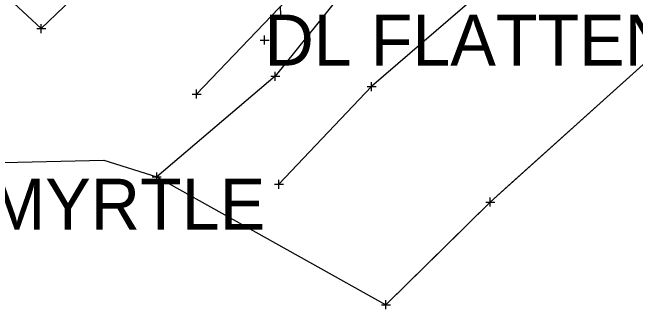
# Model space of a CAD drawing. Extents: x -1 to 1157254, y -1 to 2021979.
# Drawn here: x 1147450.2 to 1147538.2, y 2017265.2 to 2017307.3 of the extents above; entities that cross this region are included whole.
import ezdxf

# ---------------------------------------------------------------- set-up
doc = ezdxf.new("R2010")
doc.units = 0
for name, color, linetype in [('S_BUILDING_ANNOT', 7, 'Continuous'), ('S_CTL_TABLE', 7, 'Continuous'), ('S_EDGE_BITUMINOUS_ANNOT', 7, 'Continuous'), ('S_GAS_PUMP_ISLAND_ANNOT', 7, 'Continuous'), ('S_GATE', 7, 'Continuous'), ('S_GATE_ANNOT', 7, 'Continuous')]:
    doc.layers.add(name, color=color, linetype=linetype)

msp = doc.modelspace()

# ---------------------------------------------------------------- linework, layer by layer
at = {"layer": 'S_BUILDING_ANNOT'}
for p, q in [((1147488.079, 2017306.921), (1147488.076, 2017308.193)), ((1147485.804, 2017302.789), (1147485.801, 2017304.061)), ((1147485.166, 2017303.424), (1147486.439, 2017303.426)), ((1147485.803, 2017303.425), (1147485.803, 2017303.425))]:
    msp.add_line(p, q, dxfattribs=at)
at = {"layer": 'S_CTL_TABLE'}
for p, q in [((1147454.305, 2017304.414), (1147454.302, 2017305.686)), ((1147453.667, 2017305.049), (1147454.94, 2017305.051)), ((1147454.303, 2017305.05), (1147454.303, 2017305.05)), ((1147487.307, 2017297.668), (1147487.304, 2017298.941)), ((1147486.669, 2017298.303), (1147487.942, 2017298.306)), ((1147487.306, 2017298.305), (1147487.306, 2017298.305)), ((1147500.277, 2017296.855), (1147501.549, 2017296.858)), ((1147500.915, 2017296.22), (1147500.912, 2017297.493)), ((1147500.913, 2017296.857), (1147500.913, 2017296.857)), ((1147476.224, 2017295.154), (1147476.221, 2017296.427)), ((1147475.586, 2017295.789), (1147476.858, 2017295.792)), ((1147476.222, 2017295.791), (1147476.222, 2017295.791)), ((1147470.602, 2017283.46), (1147470.6, 2017284.732)), ((1147469.965, 2017284.095), (1147471.237, 2017284.098)), ((1147470.601, 2017284.096), (1147470.601, 2017284.096)), ((1147487.842, 2017282.413), (1147487.839, 2017283.685)), ((1147487.204, 2017283.048), (1147488.477, 2017283.051)), ((1147487.841, 2017283.049), (1147487.841, 2017283.049)), ((1147517.643, 2017279.905), (1147517.64, 2017281.177)), ((1147517.006, 2017280.54), (1147518.278, 2017280.542)), ((1147517.642, 2017280.541), (1147517.642, 2017280.541)), ((1147502.295, 2017266.033), (1147503.567, 2017266.036)), ((1147502.933, 2017265.398), (1147502.93, 2017266.671)), ((1147502.931, 2017266.034), (1147502.931, 2017266.034))]:
    msp.add_line(p, q, dxfattribs=at)
at = {"layer": 'S_EDGE_BITUMINOUS_ANNOT'}
for points in [[(1147592.174, 2017399.091), (1147569.436, 2017382.781), (1147536.223, 2017355.764), (1147514.112, 2017335.991), (1147488.882, 2017309.123), (1147476.222, 2017295.791)], [(1147594.085, 2017378.823), (1147576.77, 2017366.39), (1147550.543, 2017340.734), (1147528.256, 2017320.505), (1147500.913, 2017296.857), (1147487.841, 2017283.049)], [(1147469.108, 2017343.876), (1147457.579, 2017332.939), (1147440.728, 2017317.652), (1147454.303, 2017305.05), (1147467.174, 2017317.446), (1147481.095, 2017327.421), (1147497.604, 2017311.181), (1147487.306, 2017298.305), (1147470.601, 2017284.096)], [(1147592.976, 2017343.99), (1147580.681, 2017337.001), (1147564.521, 2017320.312), (1147542.022, 2017302.478), (1147517.642, 2017280.541), (1147502.931, 2017266.034)]]:
    msp.add_lwpolyline(points, dxfattribs=at)
at = {"layer": 'S_GAS_PUMP_ISLAND_ANNOT'}
msp.add_lwpolyline([(1147416.606, 2017285.386), (1147463.108, 2017286.449), (1147470.601, 2017284.096), (1147502.931, 2017266.034), (1147503.403, 2017266.499), (1147510.522, 2017273.52), (1147517.642, 2017280.541), (1147519.721, 2017282.412), (1147527.154, 2017289.1), (1147534.588, 2017295.789), (1147542.022, 2017302.478), (1147548.847, 2017307.888), (1147556.684, 2017314.1), (1147564.521, 2017320.312), (1147566.769, 2017322.633), (1147617.368, 2017234.795), (1147617.716, 2017230.436), (1147622.978, 2017230.22), (1147622.451, 2017235.263), (1147573.725, 2017329.817), (1147593.778, 2017344.025), (1147593.672, 2017352.024), (1147593.54, 2017362.009), (1147617.064, 2017405.457)], dxfattribs=at)

# ---------------------------------------------------------------- texts
at = {"layer": 'S_GATE'}
msp.add_text('DL FLATTEN OUT', height=7.2, dxfattribs=at).set_placement((1147485.803, 2017299.825))
at = {"layer": 'S_GATE_ANNOT'}
msp.add_text('2" CREPE MYRTLE', height=7.2, dxfattribs=at).set_placement((1147399.544, 2017276.633))

doc.saveas('drawing.dxf')
